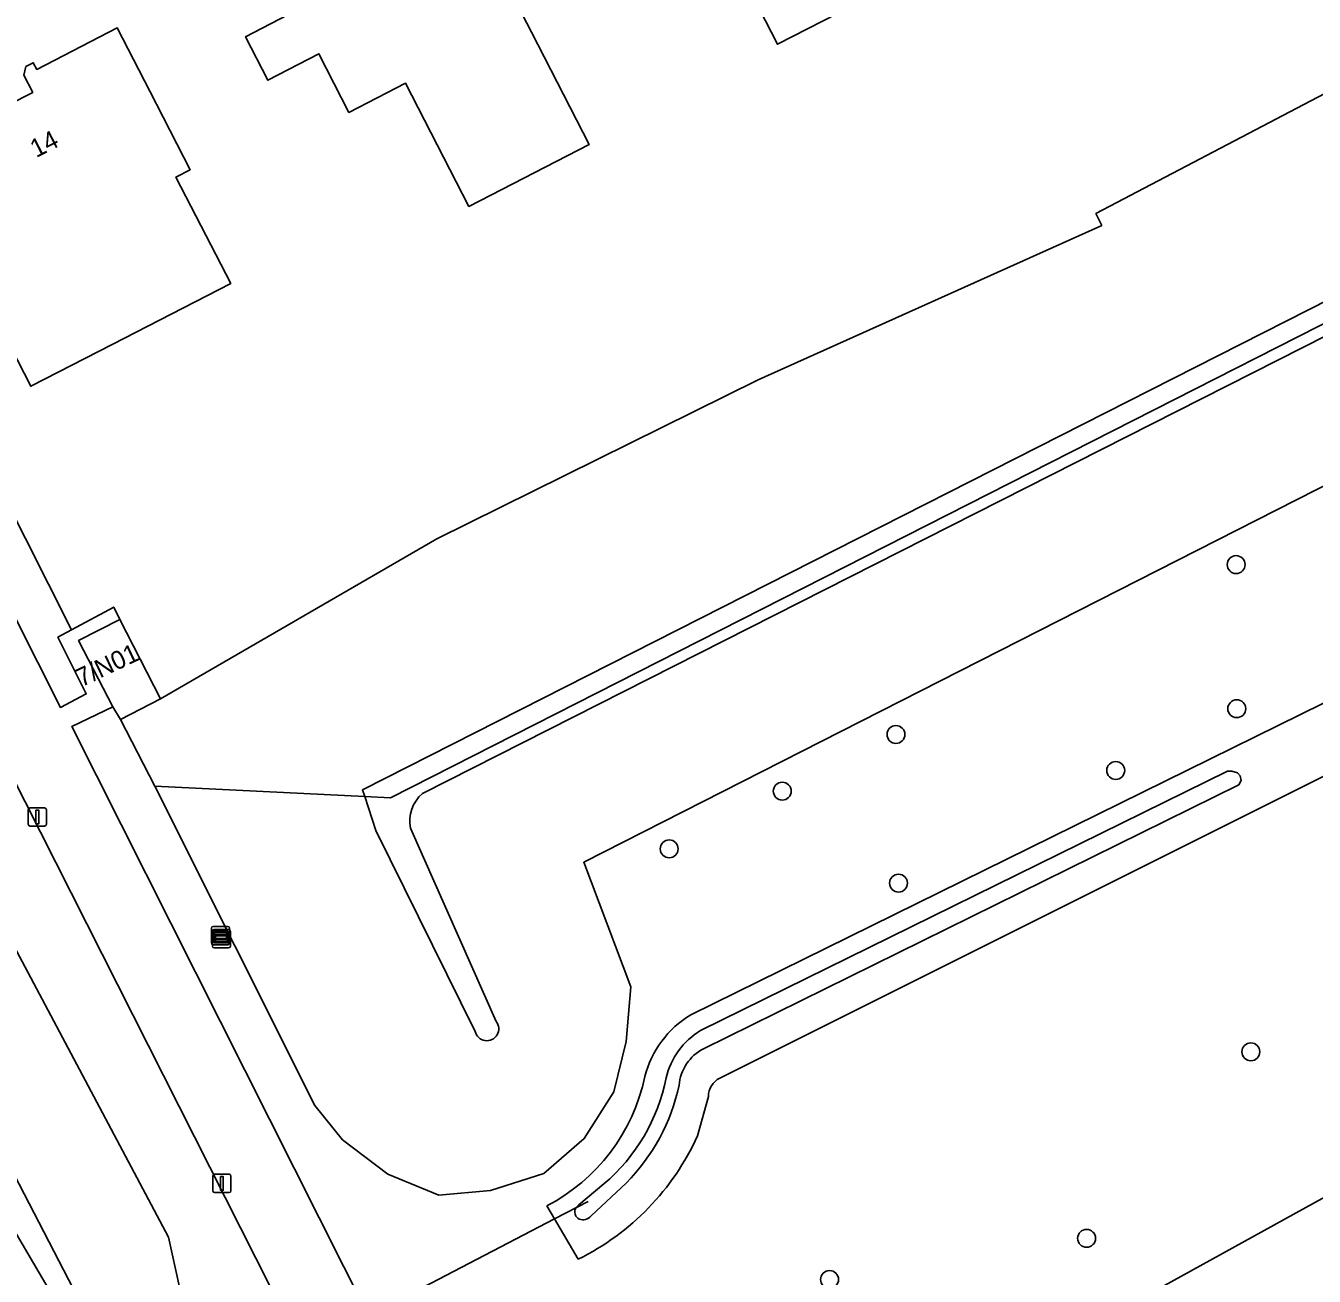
# Model space of a CAD drawing. Extents: x 162722 to 165104, y 384719 to 386284.
# Drawn here: x 163782.4 to 163852.8, y 384804.3 to 384872.6 of the extents above; entities that cross this region are included whole.
import ezdxf

# ---------------------------------------------------------------- set-up
doc = ezdxf.new("R2010")
doc.units = 0
for name, color, linetype in [('IMGEO_Berm_groen', 7, 'Continuous'), ('IMGEO_Boom', 7, 'Continuous'), ('IMGEO_Duiker', 7, 'Continuous'), ('IMGEO_Erf', 7, 'Continuous'), ('IMGEO_Fietspad_gesloten', 7, 'Continuous'), ('IMGEO_Fietspad_open', 7, 'Continuous'), ('IMGEO_Groenvoorziening', 7, 'Continuous'), ('IMGEO_Hek', 7, 'Continuous'), ('IMGEO_Lichtmast', 7, 'Continuous'), ('IMGEO_Oever', 7, 'Continuous'), ('IMGEO_Pand', 7, 'Continuous'), ('IMGEO_Pand_nummerreeks', 7, 'Continuous'), ('IMGEO_Verklikker', 7, 'Continuous'), ('IMGEO_Waterloop', 7, 'Continuous')]:
    doc.layers.add(name, color=color, linetype=linetype)

msp = doc.modelspace()

# ---------------------------------------------------------------- linework, layer by layer
at = {"layer": 'IMGEO_Berm_groen'}
for points in [[(163837.761, 384799.983), (163968.381, 384872.098), (163971.397, 384873.736), (164000, 384889.267), (164029.893, 384905.296)], [(163818.705, 384818.546), (163877.912, 384847.703), (163900.215, 384856.804), (163930.921, 384872.137), (163962.129, 384889.041), (163985.992, 384901.966)], [(163923.156, 384882.979), (163812.864, 384826.88), (163815.437, 384820.076), (163815.184, 384817.086), (163814.501, 384814.338), (163812.895, 384811.778), (163810.688, 384809.881), (163807.775, 384808.947), (163804.957, 384808.683), (163802.157, 384809.847), (163799.68, 384811.721), (163798.176, 384813.594), (163789.435, 384831.038), (163787.572, 384834.681), (163787.138, 384835.371), (163784.908, 384834.301), (163801.1, 384802.109)], [(163953.81, 384879.242), (163930.578, 384867.306), (163905.409, 384854.816), (163900.195, 384852.598), (163879.494, 384844.696), (163820.29, 384815.087)], [(163797.493, 384800.236), (163768.053, 384858.461), (163766.798, 384860.873), (163766.646, 384860.702), (163765.603, 384859.783), (163764.39, 384858.887), (163762.529, 384857.949), (163763.137, 384856.958), (163767.436, 384848.831), (163771.972, 384839.979), (163773.366, 384838.207), (163777.48, 384830.304), (163790.186, 384806.401), (163790.79, 384803.658)], [(163819.675, 384814.083), (163819.078, 384811.927)], [(163812.562, 384805.194), (163811.269, 384807.39), (163810.845, 384808.108)]]:
    msp.add_lwpolyline(points, dxfattribs=at)
for centre, radius, start, end in [((163821.619, 384813.767), 5.598, 121.3691, 165.52294), ((163806.087, 384817.277), 10.33, 297.42713, 348.20701), ((163820.809, 384814.079), 1.134, 117.24463, 179.77628), ((163806.342, 384817.733), 13.998, 296.38459, 335.49209)]:
    msp.add_arc(centre, radius, start, end, dxfattribs=at)
at = {"layer": 'IMGEO_Boom'}
for centre in [(163848.495, 384843.135), (163848.53, 384835.265), (163829.916, 384833.857), (163841.919, 384831.891), (163823.706, 384830.761), (163817.532, 384827.608), (163830.056, 384825.737), (163849.301, 384816.524), (163840.329, 384806.334), (163826.29, 384804.086)]:
    msp.add_circle(centre, 0.489, dxfattribs=at)
at = {"layer": 'IMGEO_Duiker'}
msp.add_lwpolyline([(163813.104, 384808.343), (163811.269, 384807.39), (163801.1, 384802.109), (163797.493, 384800.236), (163789.845, 384796.265), (163788.386, 384795.507)], dxfattribs=at)
at = {"layer": 'IMGEO_Erf'}
msp.add_lwpolyline([(163778.51, 384877.58), (163776.526, 384877.488), (163775.31, 384877.306), (163774.677, 384876.823), (163770.692, 384867.742), (163771.093, 384866.945), (163784.89, 384839.576), (163787.19, 384840.813), (163787.523, 384840.14), (163789.755, 384835.805), (163804.848, 384844.548), (163822.396, 384853.228), (163841.154, 384861.667), (163840.837, 384862.308), (163876.056, 384880.802), (163873.969, 384885.011), (163858.338, 384916.535)], dxfattribs=at)
for points in [[(163830.79, 384875.34), (163823.453, 384871.563), (163820.13, 384878.019), (163819.111, 384879.998), (163813.991, 384877.362), (163813.485, 384878.345), (163811.197, 384882.79), (163817.928, 384886.255), (163818.382, 384885.375), (163823.797, 384888.163), (163823.343, 384889.043), (163823.654, 384889.203), (163825.942, 384884.758)], [(163880.713, 384871.408), (163876.056, 384880.802), (163840.837, 384862.308), (163841.154, 384861.667), (163822.396, 384853.228), (163804.848, 384844.548), (163789.755, 384835.805), (163787.572, 384834.681), (163789.435, 384831.038), (163800.899, 384830.469), (163800.78, 384830.83)], [(163810.009, 384872.223), (163813.165, 384866.091), (163806.588, 384862.705), (163803.129, 384869.425), (163800.04, 384867.835), (163798.397, 384871.027), (163795.614, 384869.594), (163794.391, 384871.97), (163797.165, 384873.398), (163794.998, 384877.607), (163797.876, 384879.089), (163799.272, 384876.377), (163802.937, 384878.264), (163804.589, 384875.056), (163807.721, 384876.668)], [(163789.17, 384868.995), (163791.377, 384864.707), (163790.592, 384864.303), (163793.581, 384858.497), (163787.106, 384855.164), (163782.66, 384852.875), (163779.692, 384858.64), (163779.295, 384858.435), (163777.725, 384861.484), (163778.732, 384862.002), (163775.785, 384867.728), (163780.471, 384870.141), (163781.446, 384868.248), (163782.771, 384868.93), (163782.284, 384869.876), (163782.393, 384870.342), (163782.802, 384870.552), (163782.99, 384870.188), (163787.389, 384872.453)]]:
    msp.add_lwpolyline(points, close=True, dxfattribs=at)
at = {"layer": 'IMGEO_Fietspad_gesloten'}
msp.add_lwpolyline([(163968.381, 384872.098), (163837.761, 384799.983)], dxfattribs=at)
at = {"layer": 'IMGEO_Fietspad_open'}
for points in [[(163801.1, 384802.109), (163784.908, 384834.301), (163787.138, 384835.371), (163785.278, 384838.984), (163787.523, 384840.14), (163787.19, 384840.813), (163784.89, 384839.576), (163784.143, 384839.175), (163785.689, 384836.074), (163784.283, 384835.337), (163771.953, 384859.763), (163769.38, 384864.694), (163769.148, 384863.937)], [(163766.798, 384860.873), (163768.053, 384858.461), (163797.493, 384800.236)]]:
    msp.add_lwpolyline(points, dxfattribs=at)
at = {"layer": 'IMGEO_Groenvoorziening'}
for points in [[(163804.052, 384830.637), (163923.546, 384891.188), (163932.646, 384886.865), (163985.84, 384913.515), (163996.464, 384908.761), (164000, 384910.576), (164144.892, 384984.957), (164146.018, 384985.926), (163996.449, 384909.621), (163986.31, 384914.568), (163955.992, 384899.174), (163932.762, 384887.378), (163923.64, 384892.043), (163901.149, 384880.615), (163881.179, 384870.469), (163802.316, 384830.399), (163800.899, 384830.469), (163801.515, 384828.604), (163806.936, 384817.633)], [(163923.546, 384891.188), (163804.052, 384830.637)], [(163806.936, 384817.633), (163801.515, 384828.604), (163800.899, 384830.469), (163789.435, 384831.038), (163798.176, 384813.594), (163799.68, 384811.721), (163802.157, 384809.847), (163804.957, 384808.683), (163807.775, 384808.947), (163810.688, 384809.881), (163812.895, 384811.778), (163814.501, 384814.338), (163815.184, 384817.086), (163815.437, 384820.076), (163812.864, 384826.88), (163923.156, 384882.979)], [(163790.79, 384803.658), (163790.186, 384806.401), (163777.48, 384830.304), (163775.549, 384821.775), (163784.994, 384803.563)], [(163803.404, 384828.74), (163808.081, 384818.183)], [(163808.081, 384818.183), (163803.404, 384828.74)], [(163784.994, 384803.563), (163775.549, 384821.775)], [(163783.922, 384803.075), (163779.951, 384809.816)], [(163779.951, 384809.816), (163783.922, 384803.075)]]:
    msp.add_lwpolyline(points, dxfattribs=at)
for points in [[(163800.899, 384830.469), (163802.316, 384830.399), (163881.179, 384870.469), (163880.713, 384871.408), (163800.78, 384830.83)], [(163784.89, 384839.576), (163771.093, 384866.945), (163770.692, 384867.742), (163769.977, 384866.113), (163769.38, 384864.694), (163771.953, 384859.763), (163784.283, 384835.337), (163785.689, 384836.074), (163784.143, 384839.175)]]:
    msp.add_lwpolyline(points, close=True, dxfattribs=at)
for centre, radius, start, end in [((163805.379, 384829.124), 2.012, 131.26723, 191.01326), ((163805.379, 384829.124), 2.012, 131.26723, 191.01326), ((163807.571, 384817.777), 0.651, 192.80361, 38.51093), ((163807.571, 384817.777), 0.651, 192.80361, 38.51093)]:
    msp.add_arc(centre, radius, start, end, dxfattribs=at)
at = {"layer": 'IMGEO_Hek'}
for points in [[(163959.707, 384893.04), (163931.557, 384878.59), (163923.156, 384882.979), (163812.864, 384826.88), (163815.437, 384820.076), (163815.184, 384817.086), (163814.501, 384814.338), (163812.895, 384811.778), (163810.688, 384809.881), (163807.775, 384808.947), (163804.957, 384808.683), (163802.157, 384809.847), (163799.68, 384811.721), (163798.176, 384813.594), (163789.435, 384831.038)], [(163800.899, 384830.469), (163802.316, 384830.399), (163881.179, 384870.469)], [(163789.435, 384831.038), (163787.572, 384834.681)], [(163789.435, 384831.038), (163800.899, 384830.469)], [(163777.48, 384830.304), (163790.186, 384806.401), (163790.79, 384803.658)]]:
    msp.add_lwpolyline(points, dxfattribs=at)
at = {"layer": 'IMGEO_Lichtmast'}
for p, q in [((163782.524, 384828.949), (163782.524, 384829.749)), ((163782.524, 384829.749), (163782.524, 384828.949)), ((163782.624, 384829.849), (163783.414, 384829.849)), ((163783.414, 384829.849), (163782.624, 384829.849)), ((163783.514, 384829.749), (163783.514, 384828.949)), ((163783.514, 384828.949), (163783.514, 384829.749)), ((163783.414, 384828.849), (163782.624, 384828.849)), ((163782.624, 384828.849), (163783.414, 384828.849)), ((163792.605, 384808.934), (163792.605, 384809.734)), ((163792.605, 384809.734), (163792.605, 384808.934)), ((163792.705, 384809.834), (163793.495, 384809.834)), ((163793.495, 384809.834), (163792.705, 384809.834)), ((163793.595, 384809.734), (163793.595, 384808.934)), ((163793.595, 384808.934), (163793.595, 384809.734)), ((163793.495, 384808.834), (163792.705, 384808.834)), ((163792.705, 384808.834), (163793.495, 384808.834))]:
    msp.add_line(p, q, dxfattribs=at)
for points in [[(163782.944, 384829.724), (163783.094, 384829.724), (163783.094, 384828.974), (163782.944, 384828.974), (163782.944, 384829.724)], [(163793.025, 384809.709), (163793.175, 384809.709), (163793.175, 384808.959), (163793.025, 384808.959), (163793.025, 384809.709)]]:
    msp.add_lwpolyline(points, dxfattribs=at)
for centre, start, end in [((163782.624, 384829.749), 90, 180), ((163782.624, 384829.749), 90, 180), ((163783.414, 384829.749), 0, 90), ((163783.414, 384829.749), 360, 90), ((163782.624, 384828.949), 180, 270), ((163782.624, 384828.949), 180, 270), ((163783.414, 384828.949), 270, 0), ((163783.414, 384828.949), 270, 0), ((163792.705, 384809.734), 90, 180), ((163792.705, 384809.734), 90, 180), ((163793.495, 384809.734), 0, 90), ((163793.495, 384809.734), 360, 90), ((163792.705, 384808.934), 180, 270), ((163792.705, 384808.934), 180, 270), ((163793.495, 384808.934), 270, 0), ((163793.495, 384808.934), 270, 0)]:
    msp.add_arc(centre, 0.1, start, end, dxfattribs=at)
at = {"layer": 'IMGEO_Oever'}
for points in [[(163985.992, 384901.966), (163962.129, 384889.041), (163930.921, 384872.137), (163900.215, 384856.804), (163877.912, 384847.703), (163818.705, 384818.546)], [(163820.29, 384815.087), (163879.494, 384844.696), (163900.195, 384852.598), (163905.409, 384854.816), (163930.578, 384867.306)], [(163819.243, 384817.686), (163848.015, 384831.855), (163848.263, 384831.849), (163848.562, 384831.769), (163848.721, 384831.589), (163848.771, 384831.35), (163848.64, 384831.113)], [(163848.64, 384831.113), (163819.4, 384816.694)], [(163819.078, 384811.927), (163819.675, 384814.083)], [(163812.426, 384807.991), (163812.601, 384808.165), (163813.962, 384809.304)], [(163815.177, 384809.356), (163813.279, 384807.572), (163813.19, 384807.493)], [(163810.845, 384808.108), (163811.269, 384807.39), (163812.562, 384805.194)], [(163812.544, 384807.43), (163812.437, 384807.537)]]:
    msp.add_lwpolyline(points, dxfattribs=at)
for centre, radius, start, end in [((163821.619, 384813.767), 5.598, 121.3691, 165.52294), ((163821.451, 384814.099), 4.212, 121.61028, 166.20582), ((163820.576, 384814.47), 2.516, 117.87998, 174.83263), ((163806.087, 384817.277), 10.33, 297.42713, 348.20701), ((163807.403, 384817.042), 10.144, 310.28336, 348.97919), ((163820.809, 384814.079), 1.134, 117.24463, 179.77628), ((163807.589, 384816.922), 10.716, 315.08297, 348.01528), ((163806.342, 384817.733), 13.998, 296.38459, 335.49209), ((163812.865, 384807.775), 0.49, 153.77418, 209.00172), ((163812.827, 384807.867), 0.521, 237.04864, 314.09147)]:
    msp.add_arc(centre, radius, start, end, dxfattribs=at)
at = {"layer": 'IMGEO_Pand'}
for points in [[(163825.942, 384884.758), (163823.654, 384889.203), (163823.343, 384889.043), (163823.797, 384888.163), (163818.382, 384885.375), (163817.928, 384886.255), (163811.197, 384882.79), (163813.485, 384878.345), (163813.991, 384877.362), (163819.111, 384879.998), (163820.13, 384878.019), (163823.453, 384871.563), (163830.79, 384875.34)], [(163807.721, 384876.668), (163804.589, 384875.056), (163802.937, 384878.264), (163799.272, 384876.377), (163797.876, 384879.089), (163794.998, 384877.607), (163797.165, 384873.398), (163794.391, 384871.97), (163795.614, 384869.594), (163798.397, 384871.027), (163800.04, 384867.835), (163803.129, 384869.425), (163806.588, 384862.705), (163813.165, 384866.091), (163810.009, 384872.223)], [(163775.785, 384867.728), (163778.732, 384862.002), (163777.725, 384861.484), (163779.295, 384858.435), (163779.692, 384858.64), (163782.66, 384852.875), (163787.106, 384855.164), (163793.581, 384858.497), (163790.592, 384864.303), (163791.377, 384864.707), (163789.17, 384868.995), (163787.389, 384872.453), (163782.99, 384870.188), (163782.802, 384870.552), (163782.393, 384870.342), (163782.284, 384869.876), (163782.771, 384868.93), (163781.446, 384868.248), (163780.471, 384870.141)], [(163785.278, 384838.984), (163787.138, 384835.371), (163787.572, 384834.681), (163789.755, 384835.805), (163787.523, 384840.14)]]:
    msp.add_lwpolyline(points, close=True, dxfattribs=at)
at = {"layer": 'IMGEO_Verklikker'}
for p, q in [((163792.63, 384823.372), (163793.42, 384823.372)), ((163793.42, 384823.372), (163792.63, 384823.372)), ((163792.53, 384822.472), (163792.53, 384823.272)), ((163792.53, 384823.272), (163792.53, 384822.472)), ((163792.58, 384822.299), (163792.58, 384823.099)), ((163792.58, 384823.099), (163792.58, 384822.299)), ((163792.68, 384823.199), (163793.47, 384823.199)), ((163793.47, 384823.199), (163792.68, 384823.199)), ((163793.52, 384823.272), (163793.52, 384822.472)), ((163793.52, 384822.472), (163793.52, 384823.272)), ((163793.57, 384823.099), (163793.57, 384822.299)), ((163793.57, 384822.299), (163793.57, 384823.099)), ((163793.42, 384822.372), (163792.63, 384822.372)), ((163792.63, 384822.372), (163793.42, 384822.372)), ((163793.47, 384822.199), (163792.68, 384822.199)), ((163792.68, 384822.199), (163793.47, 384822.199))]:
    msp.add_line(p, q, dxfattribs=at)
for points in [[(163792.631, 384823.104), (163793.419, 384823.104), (163793.419, 384822.64), (163792.631, 384822.64), (163792.631, 384823.104)], [(163792.681, 384822.931), (163793.469, 384822.931), (163793.469, 384822.467), (163792.681, 384822.467), (163792.681, 384822.931)], [(163792.696, 384823.039), (163792.696, 384822.705), (163793.354, 384822.705), (163793.354, 384823.039), (163792.696, 384823.039)], [(163792.746, 384822.866), (163792.746, 384822.532), (163793.404, 384822.532), (163793.404, 384822.866), (163792.746, 384822.866)]]:
    msp.add_lwpolyline(points, dxfattribs=at)
for centre, start, end in [((163792.63, 384823.272), 90, 180), ((163792.63, 384823.272), 90, 180), ((163793.42, 384823.272), 0, 90), ((163793.42, 384823.272), 360, 90), ((163792.68, 384823.099), 90, 180), ((163792.68, 384823.099), 90, 180), ((163793.47, 384823.099), 0, 90), ((163793.47, 384823.099), 360, 90), ((163792.63, 384822.472), 180, 270), ((163792.63, 384822.472), 180, 270), ((163792.68, 384822.299), 180, 270), ((163792.68, 384822.299), 180, 270), ((163793.42, 384822.472), 270, 0), ((163793.42, 384822.472), 270, 0), ((163793.47, 384822.299), 270, 0), ((163793.47, 384822.299), 270, 0)]:
    msp.add_arc(centre, 0.1, start, end, dxfattribs=at)
at = {"layer": 'IMGEO_Waterloop'}
for points in [[(163848.64, 384831.113), (163848.771, 384831.35), (163848.721, 384831.589), (163848.562, 384831.769), (163848.263, 384831.849), (163848.015, 384831.855), (163819.243, 384817.686)], [(163819.4, 384816.694), (163848.64, 384831.113)], [(163813.962, 384809.304), (163812.601, 384808.165), (163812.426, 384807.991)], [(163813.19, 384807.493), (163813.279, 384807.572), (163815.177, 384809.356)], [(163812.437, 384807.537), (163812.544, 384807.43)]]:
    msp.add_lwpolyline(points, dxfattribs=at)
for centre, radius, start, end in [((163821.451, 384814.099), 4.212, 121.61028, 166.20582), ((163820.576, 384814.47), 2.516, 117.87998, 174.83263), ((163807.403, 384817.042), 10.144, 310.28336, 348.97919), ((163807.589, 384816.922), 10.716, 315.08297, 348.01528), ((163812.865, 384807.775), 0.49, 153.77418, 209.00172), ((163812.827, 384807.867), 0.521, 237.04864, 314.09147)]:
    msp.add_arc(centre, radius, start, end, dxfattribs=at)

# ---------------------------------------------------------------- texts
at = {"layer": 'IMGEO_Pand_nummerreeks'}
for s, rotation, p in [('14', 27.23565, (163782.956, 384865.336)), ('7/N01', 25.20112, (163785.434, 384836.438))]:
    msp.add_text(s, height=1, rotation=rotation, dxfattribs=at).set_placement(p)

doc.saveas('drawing.dxf')
